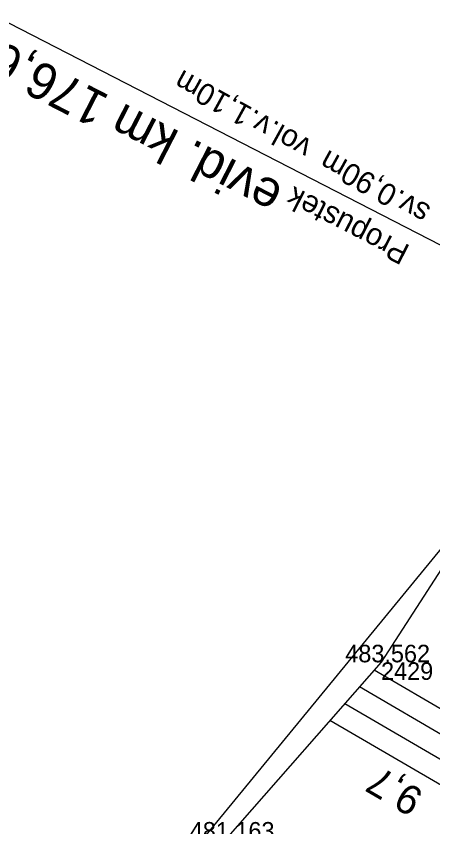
# Model space of a CAD drawing. Extents: x -1234191 to 23050, y -1290331 to -741191.
# Drawn here: x -864731.5 to -864703, y -1102859.5 to -1102804.1 of the extents above; entities that cross this region are included whole.
import ezdxf

# ---------------------------------------------------------------- set-up
doc = ezdxf.new("R2010")
doc.units = 0
for name, color, linetype in [('Vrstva 19', 7, 'Continuous'), ('Vrstva 48', 7, 'Continuous'), ('Vrstva 49', 7, 'Continuous'), ('Vrstva 53', 7, 'Continuous'), ('Vrstva 60', 7, 'Continuous'), ('Vrstva 61', 7, 'Continuous')]:
    doc.layers.add(name, color=color, linetype=linetype)

msp = doc.modelspace()

# ---------------------------------------------------------------- linework, layer by layer
at = {"layer": 'Vrstva 19'}
msp.add_line((-864732.977, -1102804.056), (-864688.459, -1102826.925), dxfattribs=at)
at = {"layer": 'Vrstva 48'}
for p, q in [((-864694.508, -1102856.133), (-864707.041, -1102848.816)), ((-864695.265, -1102857.428), (-864708.049, -1102849.965)), ((-864696.021, -1102858.724), (-864709.056, -1102851.114)), ((-864696.777, -1102860.019), (-864710.063, -1102852.262))]:
    msp.add_line(p, q, dxfattribs=at)
at = {"layer": 'Vrstva 49'}
msp.add_lwpolyline([(-864696.645, -1102832.919), (-864706.567, -1102848.275), (-864717.206, -1102860.408), (-864722.198, -1102867.146), (-864729.281, -1102872.814)], dxfattribs=at)
at = {"layer": 'Vrstva 53'}
msp.add_lwpolyline([(-864889.03, -1103323.28), (-864892.77, -1103263.78), (-864892.91, -1103184.37), (-864883.42, -1103119.48), (-864874.29, -1103087.16), (-864855.71, -1103052.53), (-864814.57, -1102995.09), (-864799.32, -1102988.77), (-864779.65, -1102957.8), (-864778.43, -1102951.42), (-864757.64, -1102926.36), (-864755.77, -1102924.22), (-864753.95, -1102921.47), (-864728.77, -1102872.58), (-864694.07, -1102830.31)], dxfattribs=at)
at = {"layer": 'Vrstva 60'}
msp.add_line((-864706.567, -1102848.275), (-864706.567, -1102848.275), dxfattribs=at)

# ---------------------------------------------------------------- texts
at = {"layer": 'Vrstva 19'}
for s, height, rotation, p in [('evid. km 176,699', 2.5, 152.8105, (-864713.156, -1102815.649)), ('sv.0,90m  vol.v.1,10m', 1.5, 151.1453, (-864703.084, -1102817.088)), ('Propustek', 1.5, 152.8105, (-864704.506, -1102819.795))]:
    msp.add_text(s, height=height, rotation=rotation, dxfattribs=at).set_placement(p)
at = {"layer": 'Vrstva 48'}
msp.add_text('9,7', height=2, rotation=149.723, dxfattribs=at).set_placement((-864703.539, -1102857.167))
at = {"layer": 'Vrstva 60'}
msp.add_text('2429', height=1.2, dxfattribs=at).set_placement((-864706.567, -1102849.475))
at = {"layer": 'Vrstva 61'}
for s, p in [('483.562', (-864709.015, -1102848.275)), ('481.163', (-864719.658, -1102860.408))]:
    msp.add_text(s, height=1.2, dxfattribs=at).set_placement(p)

doc.saveas('drawing.dxf')
